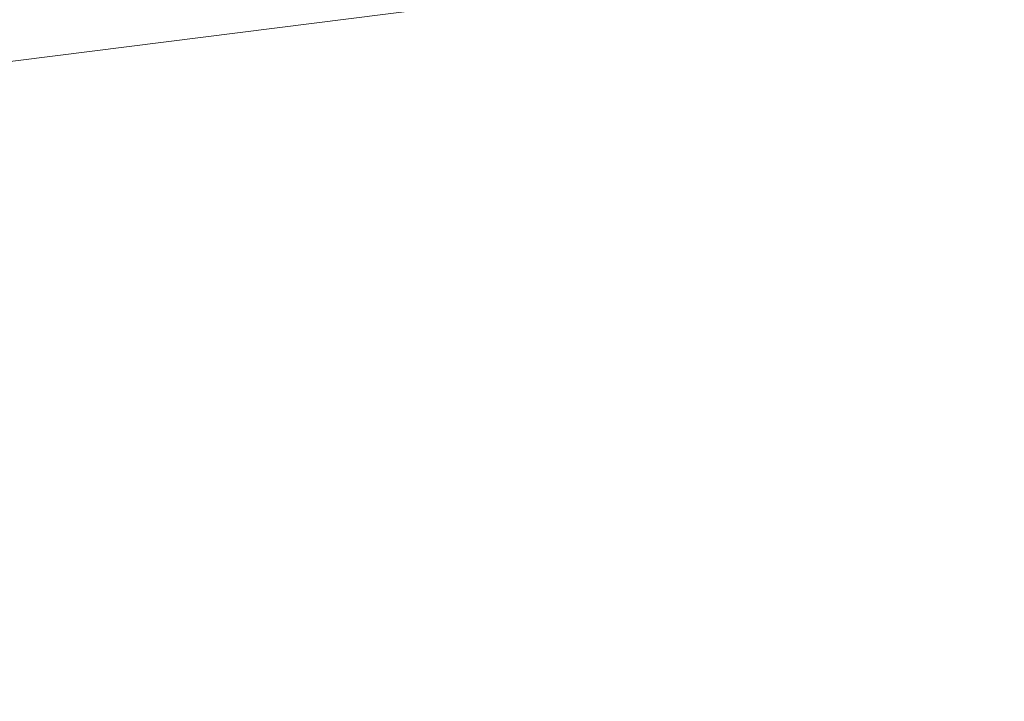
# Model space of a CAD drawing. Header units: millimetres. Extents: x -430348 to -225823, y -86243 to 5084.
# Tile 526 of 656: x -364775 to -362921, y -61722 to -60438. Entities that reach past the tile are written whole.
import ezdxf

# ---------------------------------------------------------------- set-up
doc = ezdxf.new("R2010")
doc.units = ezdxf.units.MM
doc.layers.add('A-ROOF', color=132, linetype='Continuous', lineweight=9)

msp = doc.modelspace()

# ---------------------------------------------------------------- meshes
at = {"layer": 'A-ROOF'}
mesh = msp.add_polyface(dxfattribs=at)
corners = [(-378210, -62209, 64150.9), (-374561.6, -58788.7, 66720.1), (-372358.2, -58859.8, 66720.1), (-372379.3, -59515.3, 66243.6), (-371458.8, -59515.3, 66265.2), (-371438.6, -58889.5, 66720.1), (-360001.2, -59258.6, 66720.1), (-360001.2, -59911.9, 66245.7), (-359143.5, -59956.8, 66233.1), (-359108.4, -59287.4, 66720.1), (-356953.1, -59356.9, 66720.1), (-353532.8, -63005.3, 64150.9)]
mesh.append_faces([[corners[k] for k in face] for face in [(3, 0, 1, 2)]], dxfattribs={"vtx0": -1})
mesh.append_faces([[corners[k] for k in face] for face in [(0, 3, 4, 7)]], dxfattribs={"vtx0": -1, "vtx2": -1, "vtx3": -1})
mesh.append_faces([[corners[k] for k in face] for face in [(10, 11, 8, 9)]], dxfattribs={"vtx1": -1})
mesh.append_faces([[corners[k] for k in face] for face in [(7, 8, 11, 0)]], dxfattribs={"vtx1": -1, "vtx3": -1})
mesh.append_faces([[corners[k] for k in face] for face in [(4, 5, 6, 7)]], dxfattribs={"vtx3": -1})
mesh = msp.add_polyface(dxfattribs=at)
corners = [(-374561.6, -58788.7, 66843.7), (-378210, -62209, 64274.5), (-353532.8, -63005.3, 64274.5), (-356953.1, -59356.9, 66843.7), (-359108.4, -59287.4, 66843.7), (-359143.5, -59956.8, 66356.7), (-360001.2, -59911.9, 66369.3), (-360001.2, -59258.6, 66843.7), (-371438.6, -58889.5, 66843.7), (-371458.8, -59515.3, 66388.8), (-372379.3, -59515.3, 66367.2), (-372358.2, -58859.8, 66843.7)]
mesh.append_faces([[corners[k] for k in face] for face in [(5, 2, 3, 4)]], dxfattribs={"vtx0": -1})
mesh.append_faces([[corners[k] for k in face] for face in [(2, 5, 6, 1)]], dxfattribs={"vtx0": -1, "vtx2": -1})
mesh.append_faces([[corners[k] for k in face] for face in [(0, 1, 10, 11)]], dxfattribs={"vtx1": -1})
mesh.append_faces([[corners[k] for k in face] for face in [(9, 10, 1, 6)]], dxfattribs={"vtx1": -1, "vtx2": -1, "vtx3": -1})
mesh.append_faces([[corners[k] for k in face] for face in [(7, 8, 9, 6)]], dxfattribs={"vtx2": -1})

doc.saveas('drawing.dxf')
